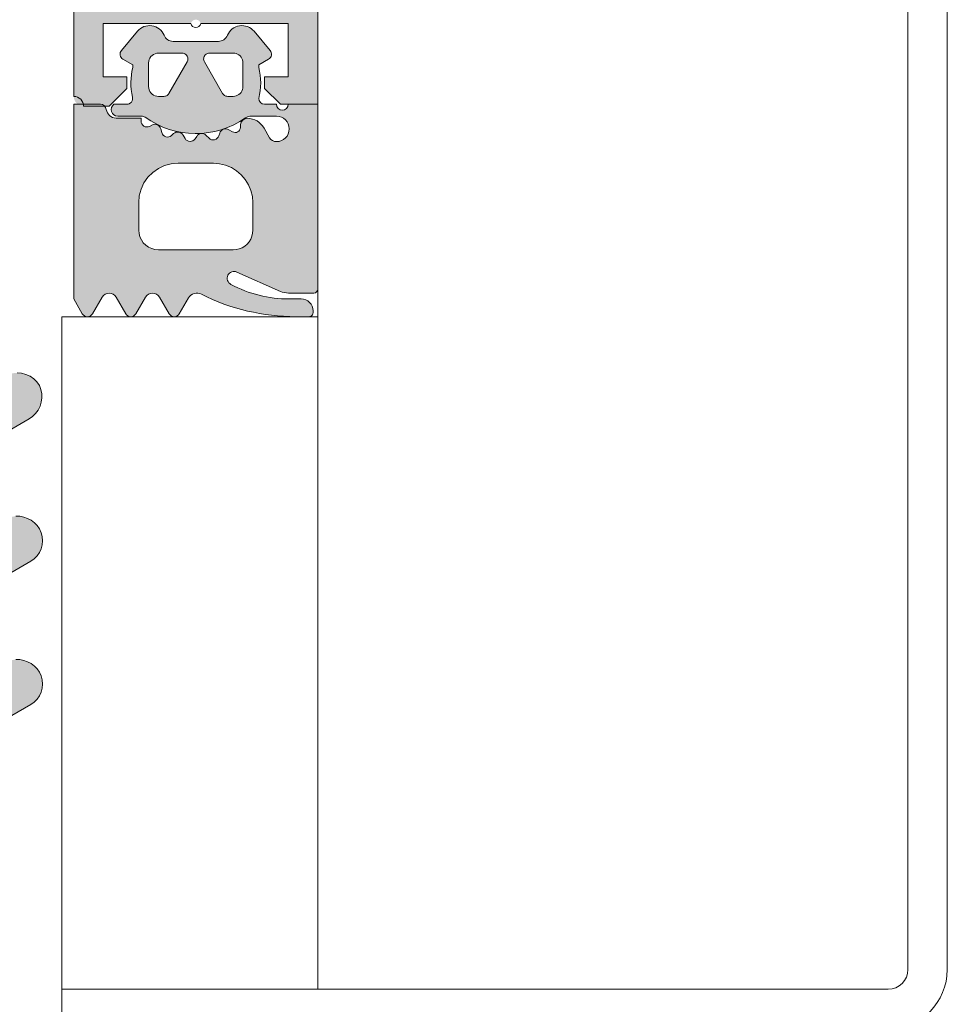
# Model space of a CAD drawing. Header units: metres. Extents: x -3.6 to 84.5, y -11 to 16.8.
# Tile 403 of 656: x 56.7808 to 56.828, y -0.1798 to -0.1297. Entities that reach past the tile are written whole.
import ezdxf

# ---------------------------------------------------------------- set-up
doc = ezdxf.new("R2010")
doc.units = ezdxf.units.M
doc.header["$MEASUREMENT"] = 0
doc.layers.add('301 - Elemente.Linie', color=7, linetype='Continuous')
doc.layers.add('302 - Elemente.Schraffur', color=7, linetype='Continuous')

msp = doc.modelspace()

# ---------------------------------------------------------------- hatches: boundary and pattern name
at = {"layer": '302 - Elemente.Schraffur', "linetype": 'Continuous', "lineweight": 5}
h = msp.add_hatch(color=7, dxfattribs=at)
h.paths.add_polyline_path([(56.745989, -0.0305), (56.745989, -0.134), (56.747889, -0.134), (56.748689, -0.1332), (56.748689, -0.1326), (56.747489, -0.1326), (56.747489, -0.1299), (56.751939, -0.1299), (56.751945, -0.129879), (56.751952, -0.129859), (56.751961, -0.129839), (56.751972, -0.12982), (56.751984, -0.129803), (56.751998, -0.129786), (56.752013, -0.12977), (56.752029, -0.129756), (56.752046, -0.129743), (56.752065, -0.129732), (56.752084, -0.129722), (56.752104, -0.129714), (56.752125, -0.129708), (56.752146, -0.129704), (56.752167, -0.129701), (56.752189, -0.1297), (56.752211, -0.129701), (56.752232, -0.129704), (56.752253, -0.129708), (56.752274, -0.129714), (56.752294, -0.129722), (56.752313, -0.129732), (56.752332, -0.129743), (56.752349, -0.129756), (56.752365, -0.12977), (56.75238, -0.129786), (56.752394, -0.129803), (56.752406, -0.12982), (56.752417, -0.129839), (56.752426, -0.129859), (56.752433, -0.129879), (56.752439, -0.1299), (56.756889, -0.1299), (56.756889, -0.1326), (56.755689, -0.1326), (56.755689, -0.1332), (56.756589, -0.1341), (56.757889, -0.1341), (56.757914, -0.134099), (56.757938, -0.134098), (56.757962, -0.134095), (56.757987, -0.13409), (56.75801, -0.134085), (56.758034, -0.134078), (56.758057, -0.134071), (56.75808, -0.134062), (56.758103, -0.134052), (56.758125, -0.134041), (56.758146, -0.134029), (56.758167, -0.134016), (56.758187, -0.134002), (56.758206, -0.133986), (56.758225, -0.13397), (56.758243, -0.133953), (56.758259, -0.133936), (56.758276, -0.133917), (56.758291, -0.133898), (56.758305, -0.133878), (56.758318, -0.133857), (56.75833, -0.133836), (56.758341, -0.133814), (56.758351, -0.133791), (56.75836, -0.133768), (56.758367, -0.133745), (56.758374, -0.133721), (56.758379, -0.133697), (56.758384, -0.133673), (56.758387, -0.133649), (56.758388, -0.133624), (56.758389, -0.1336), (56.758389, -0.1215), (56.75839, -0.121475), (56.758391, -0.121451), (56.758394, -0.121427), (56.758399, -0.121402), (56.758404, -0.121378), (56.758411, -0.121355), (56.758418, -0.121331), (56.758427, -0.121309), (56.758437, -0.121286), (56.758448, -0.121264), (56.75846, -0.121243), (56.758473, -0.121222), (56.758487, -0.121202), (56.758502, -0.121183), (56.758519, -0.121164), (56.758535, -0.121146), (56.758553, -0.121129), (56.758572, -0.121113), (56.758591, -0.121098), (56.758611, -0.121084), (56.758632, -0.121071), (56.758653, -0.121059), (56.758675, -0.121048), (56.758698, -0.121038), (56.758721, -0.121029), (56.758744, -0.121021), (56.758768, -0.121015), (56.758791, -0.12101), (56.758816, -0.121005), (56.75884, -0.121002), (56.758864, -0.121001), (56.758889, -0.121), (56.764489, -0.121), (56.764563, -0.121002), (56.764636, -0.121007), (56.764709, -0.121016), (56.764782, -0.121029), (56.764853, -0.121045), (56.764924, -0.121065), (56.764994, -0.121088), (56.765063, -0.121114), (56.76513, -0.121144), (56.765196, -0.121177), (56.76526, -0.121213), (56.765322, -0.121253), (56.765383, -0.121295), (56.765441, -0.12134), (56.765496, -0.121389), (56.76555, -0.121439), (56.7656, -0.121493), (56.765649, -0.121548), (56.765694, -0.121606), (56.765736, -0.121667), (56.765776, -0.121729), (56.765812, -0.121793), (56.765845, -0.121859), (56.765875, -0.121926), (56.765901, -0.121995), (56.765924, -0.122065), (56.765944, -0.122135), (56.76596, -0.122207), (56.765973, -0.12228), (56.765982, -0.122353), (56.765987, -0.122426), (56.765989, -0.1225), (56.765989, -0.1495), (56.76599, -0.149524), (56.765991, -0.149549), (56.765994, -0.149573), (56.765999, -0.149597), (56.766004, -0.149621), (56.766011, -0.149645), (56.766018, -0.149668), (56.766027, -0.149691), (56.766037, -0.149714), (56.766048, -0.149736), (56.76606, -0.149757), (56.766073, -0.149778), (56.766087, -0.149798), (56.766102, -0.149817), (56.766119, -0.149836), (56.766135, -0.149853), (56.766153, -0.14987), (56.766172, -0.149886), (56.766191, -0.149902), (56.766211, -0.149916), (56.766232, -0.149929), (56.766253, -0.149941), (56.766275, -0.149952), (56.766298, -0.149962), (56.766321, -0.149971), (56.766344, -0.149978), (56.766368, -0.149985), (56.766391, -0.14999), (56.766416, -0.149995), (56.76644, -0.149998), (56.766464, -0.149999), (56.766489, -0.15), (56.767489, -0.15), (56.767538, -0.149999), (56.767587, -0.149995), (56.767636, -0.149989), (56.767684, -0.149981), (56.767732, -0.14997), (56.767779, -0.149957), (56.767826, -0.149941), (56.767872, -0.149924), (56.767917, -0.149904), (56.76796, -0.149882), (56.768003, -0.149858), (56.768045, -0.149831), (56.768085, -0.149803), (56.768123, -0.149773), (56.768161, -0.149741), (56.768196, -0.149707), (56.76823, -0.149671), (56.768262, -0.149634), (56.768292, -0.149596), (56.76832, -0.149556), (56.768347, -0.149514), (56.768371, -0.149471), (56.768393, -0.149427), (56.768413, -0.149383), (56.768431, -0.149337), (56.768446, -0.14929), (56.768459, -0.149243), (56.76847, -0.149195), (56.768478, -0.149147), (56.768484, -0.149098), (56.768488, -0.149049), (56.768489, -0.149), (56.768489, -0.1481), (56.768989, -0.147811), (56.768989, -0.146589), (56.768489, -0.1463), (56.768989, -0.146011), (56.768989, -0.144789), (56.768489, -0.1445), (56.768989, -0.144211), (56.768989, -0.142989), (56.768489, -0.1427), (56.768989, -0.142411), (56.768989, -0.141189), (56.768489, -0.1409), (56.768989, -0.140611), (56.768989, -0.139389), (56.768489, -0.1391), (56.768989, -0.138811), (56.768989, -0.137589), (56.768489, -0.1373), (56.768989, -0.137011), (56.768989, -0.135789), (56.768489, -0.1355), (56.768989, -0.135211), (56.768989, -0.134164), (56.770123, -0.1322), (56.770158, -0.132144), (56.770196, -0.132091), (56.770237, -0.132041), (56.770282, -0.131993), (56.77033, -0.131948), (56.77038, -0.131907), (56.770433, -0.131868), (56.770489, -0.131834), (56.770547, -0.131803), (56.770606, -0.131776), (56.770668, -0.131753), (56.77073, -0.131734), (56.770794, -0.131719), (56.770858, -0.131708), (56.770924, -0.131702), (56.770989, -0.1317), (56.771054, -0.131702), (56.77112, -0.131708), (56.771184, -0.131719), (56.771248, -0.131734), (56.77131, -0.131753), (56.771372, -0.131776), (56.771431, -0.131803), (56.771489, -0.131834), (56.771545, -0.131868), (56.771598, -0.131907), (56.771648, -0.131948), (56.771696, -0.131993), (56.771741, -0.132041), (56.771782, -0.132091), (56.77182, -0.132144), (56.771855, -0.1322), (56.772989, -0.134164), (56.772989, -0.136111), (56.773489, -0.1364), (56.772989, -0.136689), (56.772989, -0.137911), (56.773489, -0.1382), (56.772989, -0.138489), (56.772989, -0.139711), (56.773489, -0.14), (56.772989, -0.140289), (56.772989, -0.141511), (56.773489, -0.1418), (56.772989, -0.142089), (56.772989, -0.143311), (56.773489, -0.1436), (56.772989, -0.143889), (56.772989, -0.145111), (56.773489, -0.1454), (56.772989, -0.145689), (56.772989, -0.146911), (56.773489, -0.1472), (56.772989, -0.147489), (56.772989, -0.148711), (56.773489, -0.149), (56.77349, -0.149049), (56.773494, -0.149098), (56.7735, -0.149147), (56.773508, -0.149195), (56.773519, -0.149243), (56.773532, -0.14929), (56.773547, -0.149337), (56.773565, -0.149383), (56.773585, -0.149427), (56.773607, -0.149471), (56.773631, -0.149514), (56.773658, -0.149556), (56.773686, -0.149596), (56.773716, -0.149634), (56.773748, -0.149671), (56.773782, -0.149707), (56.773817, -0.149741), (56.773855, -0.149773), (56.773893, -0.149803), (56.773933, -0.149831), (56.773975, -0.149858), (56.774018, -0.149882), (56.774061, -0.149904), (56.774106, -0.149924), (56.774152, -0.149941), (56.774199, -0.149957), (56.774246, -0.14997), (56.774294, -0.149981), (56.774342, -0.149989), (56.774391, -0.149995), (56.77444, -0.149999), (56.774489, -0.15), (56.775489, -0.15), (56.775514, -0.149999), (56.775538, -0.149998), (56.775562, -0.149995), (56.775587, -0.14999), (56.77561, -0.149985), (56.775634, -0.149978), (56.775657, -0.149971), (56.77568, -0.149962), (56.775703, -0.149952), (56.775725, -0.149941), (56.775746, -0.149929), (56.775767, -0.149916), (56.775787, -0.149902), (56.775806, -0.149886), (56.775825, -0.14987), (56.775843, -0.149853), (56.775859, -0.149836), (56.775875, -0.149817), (56.775891, -0.149798), (56.775905, -0.149778), (56.775918, -0.149757), (56.77593, -0.149736), (56.775941, -0.149714), (56.775951, -0.149691), (56.77596, -0.149668), (56.775967, -0.149645), (56.775974, -0.149621), (56.775979, -0.149597), (56.775984, -0.149573), (56.775987, -0.149549), (56.775988, -0.149524), (56.775989, -0.1495), (56.775989, -0.1225), (56.775991, -0.122426), (56.775996, -0.122353), (56.776005, -0.12228), (56.776018, -0.122207), (56.776034, -0.122135), (56.776054, -0.122065), (56.776077, -0.121995), (56.776103, -0.121926), (56.776133, -0.121859), (56.776166, -0.121793), (56.776202, -0.121729), (56.776242, -0.121667), (56.776284, -0.121606), (56.776329, -0.121548), (56.776378, -0.121493), (56.776428, -0.121439), (56.776482, -0.121389), (56.776537, -0.12134), (56.776595, -0.121295), (56.776656, -0.121253), (56.776718, -0.121213), (56.776782, -0.121177), (56.776848, -0.121144), (56.776915, -0.121114), (56.776984, -0.121088), (56.777054, -0.121065), (56.777125, -0.121045), (56.777196, -0.121029), (56.777269, -0.121016), (56.777342, -0.121007), (56.777415, -0.121002), (56.777489, -0.121), (56.783089, -0.121), (56.783114, -0.121001), (56.783138, -0.121002), (56.783162, -0.121005), (56.783187, -0.12101), (56.78321, -0.121015), (56.783234, -0.121021), (56.783257, -0.121029), (56.78328, -0.121038), (56.783303, -0.121048), (56.783325, -0.121059), (56.783346, -0.121071), (56.783367, -0.121084), (56.783387, -0.121098), (56.783406, -0.121113), (56.783425, -0.121129), (56.783443, -0.121146), (56.783459, -0.121164), (56.783475, -0.121183), (56.783491, -0.121202), (56.783505, -0.121222), (56.783518, -0.121243), (56.78353, -0.121264), (56.783541, -0.121286), (56.783551, -0.121309), (56.78356, -0.121331), (56.783567, -0.121355), (56.783574, -0.121378), (56.783579, -0.121402), (56.783584, -0.121427), (56.783587, -0.121451), (56.783588, -0.121475), (56.783589, -0.1215), (56.783589, -0.1336), (56.78359, -0.133624), (56.783591, -0.133649), (56.783594, -0.133673), (56.783599, -0.133697), (56.783604, -0.133721), (56.783611, -0.133745), (56.783618, -0.133768), (56.783627, -0.133791), (56.783637, -0.133814), (56.783648, -0.133836), (56.78366, -0.133857), (56.783673, -0.133878), (56.783687, -0.133898), (56.783702, -0.133917), (56.783719, -0.133936), (56.783735, -0.133953), (56.783753, -0.13397), (56.783772, -0.133986), (56.783791, -0.134002), (56.783811, -0.134016), (56.783832, -0.134029), (56.783853, -0.134041), (56.783875, -0.134052), (56.783898, -0.134062), (56.783921, -0.134071), (56.783944, -0.134078), (56.783968, -0.134085), (56.783991, -0.13409), (56.784016, -0.134095), (56.78404, -0.134098), (56.784064, -0.134099), (56.784089, -0.1341), (56.785389, -0.1341), (56.786289, -0.1332), (56.786289, -0.1326), (56.785089, -0.1326), (56.785089, -0.1299), (56.789539, -0.1299), (56.789545, -0.129879), (56.789552, -0.129859), (56.789561, -0.129839), (56.789572, -0.12982), (56.789584, -0.129803), (56.789598, -0.129786), (56.789613, -0.12977), (56.789629, -0.129756), (56.789646, -0.129743), (56.789665, -0.129732), (56.789684, -0.129722), (56.789704, -0.129714), (56.789725, -0.129708), (56.789746, -0.129704), (56.789767, -0.129701), (56.789789, -0.1297), (56.789811, -0.129701), (56.789832, -0.129704), (56.789853, -0.129708), (56.789874, -0.129714), (56.789894, -0.129722), (56.789913, -0.129732), (56.789932, -0.129743), (56.789949, -0.129756), (56.789965, -0.12977), (56.78998, -0.129786), (56.789994, -0.129803), (56.790006, -0.12982), (56.790017, -0.129839), (56.790026, -0.129859), (56.790033, -0.129879), (56.790039, -0.1299), (56.794489, -0.1299), (56.794489, -0.1326), (56.793289, -0.1326), (56.793289, -0.1332), (56.794089, -0.134), (56.795989, -0.134), (56.795989, -0.0305), (56.795987, -0.030426), (56.795982, -0.030353), (56.795973, -0.03028), (56.79596, -0.030207), (56.795944, -0.030135), (56.795924, -0.030065), (56.795901, -0.029995), (56.795875, -0.029926), (56.795845, -0.029859), (56.795812, -0.029793), (56.795776, -0.029729), (56.795736, -0.029667), (56.795694, -0.029606), (56.795649, -0.029548), (56.7956, -0.029493), (56.79555, -0.029439), (56.795496, -0.029389), (56.795441, -0.02934), (56.795383, -0.029295), (56.795322, -0.029253), (56.79526, -0.029213), (56.795196, -0.029177), (56.79513, -0.029144), (56.795063, -0.029114), (56.794994, -0.029088), (56.794924, -0.029065), (56.794853, -0.029045), (56.794782, -0.029029), (56.794709, -0.029016), (56.794636, -0.029007), (56.794563, -0.029002), (56.794489, -0.029), (56.747489, -0.029), (56.747415, -0.029002), (56.747342, -0.029007), (56.747269, -0.029016), (56.747196, -0.029029), (56.747125, -0.029045), (56.747054, -0.029065), (56.746984, -0.029088), (56.746915, -0.029114), (56.746848, -0.029144), (56.746782, -0.029177), (56.746718, -0.029213), (56.746656, -0.029253), (56.746595, -0.029295), (56.746537, -0.02934), (56.746482, -0.029389), (56.746428, -0.029439), (56.746378, -0.029493), (56.746329, -0.029548), (56.746284, -0.029606), (56.746242, -0.029667), (56.746202, -0.029729), (56.746166, -0.029793), (56.746133, -0.029859), (56.746103, -0.029926), (56.746077, -0.029995), (56.746054, -0.030065), (56.746034, -0.030135), (56.746018, -0.030207), (56.746005, -0.03028), (56.745996, -0.030353), (56.745991, -0.030426)])
h.paths.add_polyline_path([(56.747489, -0.121), (56.751939, -0.121), (56.751952, -0.120959), (56.751972, -0.12092), (56.751998, -0.120886), (56.752029, -0.120856), (56.752065, -0.120832), (56.752104, -0.120814), (56.752146, -0.120804), (56.752189, -0.1208), (56.752232, -0.120804), (56.752274, -0.120814), (56.752313, -0.120832), (56.752349, -0.120856), (56.75238, -0.120886), (56.752406, -0.12092), (56.752426, -0.120959), (56.752439, -0.121), (56.756889, -0.121), (56.756889, -0.1267), (56.755689, -0.1267), (56.755689, -0.1273), (56.756335, -0.127946), (56.756389, -0.128009), (56.756431, -0.12808), (56.756461, -0.128157), (56.756478, -0.128238), (56.756481, -0.128321), (56.756471, -0.128403), (56.756448, -0.128482), (56.756411, -0.128556), (56.756363, -0.128623), (56.756305, -0.128681), (56.756238, -0.128729), (56.756164, -0.128766), (56.756084, -0.128789), (56.756003, -0.1288), (56.75592, -0.128796), (56.755839, -0.128779), (56.755762, -0.128749), (56.755691, -0.128707), (56.755628, -0.128653), (56.754568, -0.127593), (56.754448, -0.127491), (56.754315, -0.127409), (56.75417, -0.127349), (56.754017, -0.127312), (56.753861, -0.1273), (56.750517, -0.1273), (56.750361, -0.127312), (56.750208, -0.127349), (56.750063, -0.127409), (56.74993, -0.127491), (56.74981, -0.127593), (56.74875, -0.128653), (56.748687, -0.128707), (56.748616, -0.128749), (56.748539, -0.128779), (56.748458, -0.128796), (56.748375, -0.1288), (56.748293, -0.128789), (56.748214, -0.128766), (56.74814, -0.128729), (56.748073, -0.128681), (56.748015, -0.128623), (56.747967, -0.128556), (56.74793, -0.128482), (56.747907, -0.128403), (56.747897, -0.128321), (56.7479, -0.128238), (56.747917, -0.128157), (56.747947, -0.12808), (56.747989, -0.128009), (56.748043, -0.127946), (56.748689, -0.1273), (56.748689, -0.1267), (56.747489, -0.1267)], flags=0)
h.paths.add_polyline_path([(56.793889, -0.1187), (56.748089, -0.1187), (56.748089, -0.0348), (56.793889, -0.0348)], flags=0)
h.paths.add_polyline_path([(56.767789, -0.1289), (56.767789, -0.1215), (56.767795, -0.121422), (56.767813, -0.121345), (56.767843, -0.121273), (56.767884, -0.121206), (56.767935, -0.121146), (56.767995, -0.121095), (56.768062, -0.121054), (56.768134, -0.121024), (56.768211, -0.121006), (56.768289, -0.121), (56.773689, -0.121), (56.773767, -0.121006), (56.773844, -0.121024), (56.773916, -0.121054), (56.773983, -0.121095), (56.774043, -0.121146), (56.774094, -0.121206), (56.774134, -0.121273), (56.774165, -0.121345), (56.774183, -0.121422), (56.774189, -0.1215), (56.774189, -0.1289), (56.774183, -0.128978), (56.774165, -0.129054), (56.774134, -0.129127), (56.774094, -0.129194), (56.774043, -0.129253), (56.773983, -0.129304), (56.773916, -0.129345), (56.773844, -0.129375), (56.773767, -0.129394), (56.773689, -0.1294), (56.768289, -0.1294), (56.768211, -0.129394), (56.768134, -0.129375), (56.768062, -0.129345), (56.767995, -0.129304), (56.767935, -0.129253), (56.767884, -0.129194), (56.767843, -0.129127), (56.767813, -0.129054), (56.767795, -0.128978)], flags=0)
h.paths.add_polyline_path([(56.785089, -0.1267), (56.785089, -0.121), (56.789539, -0.121), (56.789552, -0.120959), (56.789572, -0.12092), (56.789598, -0.120886), (56.789629, -0.120856), (56.789665, -0.120832), (56.789704, -0.120814), (56.789746, -0.120804), (56.789789, -0.1208), (56.789832, -0.120804), (56.789874, -0.120814), (56.789913, -0.120832), (56.789949, -0.120856), (56.78998, -0.120886), (56.790006, -0.12092), (56.790026, -0.120959), (56.790039, -0.121), (56.794489, -0.121), (56.794489, -0.1267), (56.793289, -0.1267), (56.793289, -0.1273), (56.793935, -0.127946), (56.793989, -0.128009), (56.794031, -0.12808), (56.794061, -0.128157), (56.794078, -0.128238), (56.794081, -0.128321), (56.794071, -0.128403), (56.794048, -0.128482), (56.794011, -0.128556), (56.793963, -0.128623), (56.793905, -0.128681), (56.793838, -0.128729), (56.793764, -0.128766), (56.793684, -0.128789), (56.793603, -0.1288), (56.79352, -0.128796), (56.793439, -0.128779), (56.793362, -0.128749), (56.793291, -0.128707), (56.793228, -0.128653), (56.792168, -0.127593), (56.792048, -0.127491), (56.791915, -0.127409), (56.79177, -0.127349), (56.791617, -0.127312), (56.791461, -0.1273), (56.788117, -0.1273), (56.787961, -0.127312), (56.787808, -0.127349), (56.787663, -0.127409), (56.78753, -0.127491), (56.78741, -0.127593), (56.78635, -0.128653), (56.786287, -0.128707), (56.786216, -0.128749), (56.786139, -0.128779), (56.786058, -0.128796), (56.785975, -0.1288), (56.785893, -0.128789), (56.785814, -0.128766), (56.78574, -0.128729), (56.785673, -0.128681), (56.785615, -0.128623), (56.785567, -0.128556), (56.78553, -0.128482), (56.785507, -0.128403), (56.785497, -0.128321), (56.7855, -0.128238), (56.785517, -0.128157), (56.785547, -0.12808), (56.785589, -0.128009), (56.785643, -0.127946), (56.786289, -0.1273), (56.786289, -0.1267)], flags=0)
h = msp.add_hatch(color=7, dxfattribs=at)
h.paths.add_polyline_path([(56.783589, -0.134001), (56.783589, -0.143901), (56.784022, -0.144651, 0.577392), (56.784542, -0.144651), (56.78503, -0.143806, -0.577289), (56.78574, -0.143806), (56.786228, -0.144651, 0.577392), (56.786747, -0.144651), (56.787235, -0.143806, -0.577368), (56.787945, -0.143806), (56.788433, -0.144651, 0.577392), (56.788953, -0.144651), (56.789415, -0.14385, -0.388148), (56.790078, -0.143663, 0.116852), (56.794879, -0.1448), (56.795549, -0.1448, 0.414524), (56.795749, -0.1446), (56.795749, -0.1445, 0.414329), (56.795149, -0.1439), (56.794539, -0.1439, -0.123102), (56.791574, -0.143159, -0.965045), (56.791881, -0.142531), (56.79409, -0.143514, 0.105057), (56.794497, -0.1436), (56.795789, -0.1436, 0.414151), (56.795989, -0.1434), (56.795989, -0.134001), (56.794489, -0.134001, -1), (56.793889, -0.134001), (56.793284, -0.134001, -0.409499), (56.792989, -0.133701, 0.127235), (56.792989, -0.132128), (56.792989, -0.132001), (56.793489, -0.131712, 0.466227), (56.793569, -0.131259), (56.792752, -0.130286, 0.562251), (56.791401, -0.130493, -0.302762), (56.79094, -0.130801), (56.788638, -0.130801, -0.302777), (56.788177, -0.130493, 0.562174), (56.786826, -0.130286), (56.786009, -0.131259, 0.466377), (56.786089, -0.131712), (56.786589, -0.132001), (56.786589, -0.132128, 0.12137), (56.786572, -0.133632, -0.483406), (56.78628, -0.134001), (56.785629, -0.134001, 0.732626), (56.785819, -0.134601), (56.787037, -0.134601, -0.157674), (56.787213, -0.134657, 0.319713), (56.792318, -0.134691, -0.154263), (56.792605, -0.134601), (56.793889, -0.134601, -1), (56.793889, -0.135901, -0.267979), (56.793543, -0.135701), (56.793261, -0.135213, 0.264074), (56.79241, -0.134713, 0.403109), (56.792067, -0.135034), (56.792059, -0.135178, -0.55988), (56.791651, -0.135399), (56.791465, -0.135292, 0.47692), (56.791007, -0.135468), (56.790962, -0.135605, -0.560029), (56.790465, -0.135724), (56.790323, -0.135583, 0.47708), (56.789835, -0.135634), (56.789756, -0.135755, -0.560017), (56.789245, -0.135742), (56.789145, -0.135568, 0.476948), (56.78866, -0.135492), (56.788553, -0.135588, -0.560069), (56.788062, -0.135443), (56.788009, -0.135243, 0.476951), (56.787583, -0.135053), (56.787445, -0.135123, -0.559911), (56.787009, -0.134856), (56.787009, -0.134701), (56.785737, -0.134701, -0.378044), (56.785241, -0.134263, 0.377911), (56.784943, -0.134001)])
h.paths.add_polyline_path([(56.786889, -0.140401), (56.786889, -0.139001), (56.786891, -0.138903), (56.786899, -0.138805), (56.786911, -0.138707), (56.786927, -0.13861), (56.786949, -0.138515), (56.786975, -0.13842), (56.787006, -0.138327), (56.787041, -0.138235), (56.787081, -0.138146), (56.787125, -0.138058), (56.787174, -0.137972), (56.787226, -0.13789), (56.787283, -0.137809), (56.787343, -0.137732), (56.787407, -0.137658), (56.787475, -0.137586), (56.787546, -0.137519), (56.78762, -0.137455), (56.787698, -0.137394), (56.787778, -0.137338), (56.787861, -0.137285), (56.787946, -0.137237), (56.788034, -0.137193), (56.788124, -0.137153), (56.788215, -0.137118), (56.788308, -0.137087), (56.788403, -0.137061), (56.788499, -0.137039), (56.788596, -0.137022), (56.788693, -0.13701), (56.788791, -0.137003), (56.788889, -0.137001), (56.790689, -0.137001), (56.790787, -0.137003), (56.790885, -0.13701), (56.790982, -0.137022), (56.791079, -0.137039), (56.791175, -0.137061), (56.79127, -0.137087), (56.791363, -0.137118), (56.791454, -0.137153), (56.791544, -0.137193), (56.791632, -0.137237), (56.791717, -0.137285), (56.7918, -0.137338), (56.79188, -0.137394), (56.791958, -0.137455), (56.792032, -0.137519), (56.792103, -0.137586), (56.792171, -0.137658), (56.792235, -0.137732), (56.792295, -0.137809), (56.792352, -0.137889), (56.792404, -0.137972), (56.792453, -0.138058), (56.792497, -0.138146), (56.792537, -0.138235), (56.792572, -0.138327), (56.792603, -0.13842), (56.792629, -0.138515), (56.792651, -0.13861), (56.792667, -0.138707), (56.792679, -0.138805), (56.792687, -0.138903), (56.792689, -0.139001), (56.792689, -0.140401), (56.792688, -0.14045), (56.792684, -0.140499), (56.792678, -0.140547), (56.79267, -0.140596), (56.792659, -0.140644), (56.792646, -0.140691), (56.792631, -0.140738), (56.792613, -0.140783), (56.792593, -0.140828), (56.792571, -0.140872), (56.792547, -0.140915), (56.792521, -0.140956), (56.792492, -0.140996), (56.792462, -0.141035), (56.79243, -0.141072), (56.792396, -0.141108), (56.792361, -0.141142), (56.792323, -0.141174), (56.792285, -0.141204), (56.792245, -0.141232), (56.792203, -0.141258), (56.79216, -0.141283), (56.792117, -0.141305), (56.792072, -0.141325), (56.792026, -0.141342), (56.791979, -0.141358), (56.791932, -0.141371), (56.791884, -0.141381), (56.791836, -0.14139), (56.791787, -0.141396), (56.791738, -0.141399), (56.791689, -0.141401), (56.787889, -0.141401), (56.78784, -0.141399), (56.787791, -0.141396), (56.787742, -0.14139), (56.787694, -0.141381), (56.787646, -0.141371), (56.787599, -0.141358), (56.787552, -0.141342), (56.787506, -0.141325), (56.787461, -0.141305), (56.787418, -0.141283), (56.787375, -0.141258), (56.787333, -0.141232), (56.787293, -0.141204), (56.787255, -0.141174), (56.787217, -0.141142), (56.787182, -0.141108), (56.787148, -0.141072), (56.787116, -0.141035), (56.787086, -0.140996), (56.787058, -0.140956), (56.787031, -0.140915), (56.787007, -0.140872), (56.786985, -0.140828), (56.786965, -0.140783), (56.786947, -0.140738), (56.786932, -0.140691), (56.786919, -0.140644), (56.786908, -0.140596), (56.7869, -0.140547), (56.786894, -0.140499), (56.78689, -0.14045)], flags=0)
h.paths.add_polyline_path([(56.787389, -0.1331), (56.787389, -0.1319), (56.78739, -0.131875), (56.787391, -0.131851), (56.787394, -0.131827), (56.787399, -0.131802), (56.787404, -0.131778), (56.787411, -0.131755), (56.787418, -0.131731), (56.787427, -0.131709), (56.787437, -0.131686), (56.787448, -0.131664), (56.78746, -0.131643), (56.787473, -0.131622), (56.787487, -0.131602), (56.787502, -0.131583), (56.787519, -0.131564), (56.787535, -0.131546), (56.787553, -0.131529), (56.787572, -0.131513), (56.787591, -0.131498), (56.787611, -0.131484), (56.787632, -0.131471), (56.787653, -0.131459), (56.787675, -0.131448), (56.787698, -0.131438), (56.787721, -0.131429), (56.787744, -0.131421), (56.787767, -0.131415), (56.787791, -0.13141), (56.787816, -0.131405), (56.78784, -0.131402), (56.787864, -0.131401), (56.787889, -0.1314), (56.789089, -0.1314), (56.789109, -0.131401), (56.789128, -0.131402), (56.789147, -0.131406), (56.789167, -0.13141), (56.789185, -0.131416), (56.789204, -0.131423), (56.789222, -0.131431), (56.789239, -0.13144), (56.789256, -0.13145), (56.789272, -0.131462), (56.789287, -0.131474), (56.789301, -0.131488), (56.789315, -0.131502), (56.789327, -0.131517), (56.789338, -0.131533), (56.789349, -0.13155), (56.789358, -0.131567), (56.789366, -0.131585), (56.789373, -0.131603), (56.789379, -0.131622), (56.789383, -0.131641), (56.789386, -0.131661), (56.789388, -0.13168), (56.789389, -0.1317), (56.789388, -0.13172), (56.789386, -0.131739), (56.789383, -0.131758), (56.789379, -0.131778), (56.789373, -0.131796), (56.789366, -0.131815), (56.789358, -0.131833), (56.789349, -0.13185), (56.78842, -0.133458), (56.788409, -0.133475), (56.788397, -0.13349), (56.788384, -0.133505), (56.78837, -0.133519), (56.788356, -0.133532), (56.78834, -0.133544), (56.788324, -0.133555), (56.788307, -0.133565), (56.788289, -0.133573), (56.788271, -0.133581), (56.788252, -0.133587), (56.788233, -0.133592), (56.788214, -0.133596), (56.788195, -0.133598), (56.788175, -0.1336), (56.787889, -0.1336), (56.787864, -0.133599), (56.78784, -0.133598), (56.787816, -0.133595), (56.787791, -0.13359), (56.787767, -0.133585), (56.787744, -0.133578), (56.787721, -0.133571), (56.787698, -0.133562), (56.787675, -0.133552), (56.787653, -0.133541), (56.787632, -0.133529), (56.787611, -0.133516), (56.787591, -0.133502), (56.787572, -0.133486), (56.787553, -0.13347), (56.787535, -0.133453), (56.787519, -0.133436), (56.787502, -0.133417), (56.787487, -0.133398), (56.787473, -0.133378), (56.78746, -0.133357), (56.787448, -0.133336), (56.787437, -0.133314), (56.787427, -0.133291), (56.787418, -0.133268), (56.787411, -0.133245), (56.787404, -0.133221), (56.787399, -0.133197), (56.787394, -0.133173), (56.787391, -0.133149), (56.78739, -0.133124)], flags=0)
h.paths.add_polyline_path([(56.79019, -0.13172), (56.790189, -0.1317), (56.79019, -0.13168), (56.790192, -0.131661), (56.790195, -0.131641), (56.790199, -0.131622), (56.790205, -0.131603), (56.790212, -0.131585), (56.79022, -0.131567), (56.790229, -0.13155), (56.79024, -0.131533), (56.790251, -0.131517), (56.790263, -0.131502), (56.790277, -0.131488), (56.790291, -0.131474), (56.790306, -0.131462), (56.790322, -0.13145), (56.790339, -0.13144), (56.790356, -0.131431), (56.790374, -0.131423), (56.790393, -0.131416), (56.790411, -0.13141), (56.79043, -0.131406), (56.79045, -0.131402), (56.790469, -0.131401), (56.790489, -0.1314), (56.791689, -0.1314), (56.791713, -0.131401), (56.791738, -0.131402), (56.791762, -0.131405), (56.791786, -0.13141), (56.79181, -0.131415), (56.791834, -0.131421), (56.791857, -0.131429), (56.79188, -0.131438), (56.791903, -0.131448), (56.791925, -0.131459), (56.791946, -0.131471), (56.791967, -0.131484), (56.791987, -0.131498), (56.792006, -0.131513), (56.792025, -0.131529), (56.792043, -0.131546), (56.792059, -0.131564), (56.792075, -0.131583), (56.792091, -0.131602), (56.792105, -0.131622), (56.792118, -0.131643), (56.79213, -0.131664), (56.792141, -0.131686), (56.792151, -0.131709), (56.79216, -0.131731), (56.792167, -0.131755), (56.792174, -0.131778), (56.792179, -0.131802), (56.792184, -0.131827), (56.792187, -0.131851), (56.792188, -0.131875), (56.792189, -0.1319), (56.792189, -0.1331), (56.792188, -0.133124), (56.792187, -0.133149), (56.792184, -0.133173), (56.792179, -0.133197), (56.792174, -0.133221), (56.792167, -0.133245), (56.79216, -0.133268), (56.792151, -0.133291), (56.792141, -0.133314), (56.79213, -0.133336), (56.792118, -0.133357), (56.792105, -0.133378), (56.792091, -0.133398), (56.792075, -0.133417), (56.792059, -0.133436), (56.792043, -0.133454), (56.792025, -0.13347), (56.792006, -0.133486), (56.791987, -0.133502), (56.791967, -0.133516), (56.791946, -0.133529), (56.791925, -0.133541), (56.791903, -0.133552), (56.79188, -0.133562), (56.791857, -0.133571), (56.791834, -0.133578), (56.79181, -0.133585), (56.791786, -0.13359), (56.791762, -0.133595), (56.791738, -0.133598), (56.791713, -0.133599), (56.791689, -0.1336), (56.791403, -0.1336), (56.791383, -0.133598), (56.791364, -0.133596), (56.791345, -0.133592), (56.791326, -0.133587), (56.791307, -0.133581), (56.791289, -0.133573), (56.791271, -0.133565), (56.791254, -0.133555), (56.791238, -0.133544), (56.791222, -0.133532), (56.791208, -0.133519), (56.791194, -0.133505), (56.791181, -0.13349), (56.791169, -0.133475), (56.791158, -0.133458), (56.790229, -0.13185), (56.79022, -0.131833), (56.790212, -0.131815), (56.790205, -0.131796), (56.790199, -0.131778), (56.790195, -0.131758), (56.790192, -0.131739)], flags=0)
msp.add_hatch(color=7, dxfattribs=at).paths.add_polyline_path([(56.781317, -0.149994), (56.781494, -0.149871), (56.781648, -0.149721), (56.781775, -0.149547), (56.781872, -0.149354), (56.781936, -0.149148), (56.781965, -0.148935), (56.781958, -0.148719), (56.781916, -0.148508), (56.781839, -0.148307), (56.781709, -0.148121), (56.781549, -0.147961), (56.781363, -0.147831), (56.781158, -0.147735), (56.780939, -0.147676), (56.780713, -0.147657), (56.780488, -0.147676), (56.780269, -0.147735), (56.780063, -0.147831), (56.776639, -0.149808), (56.776568, -0.149858), (56.776506, -0.149919), (56.776456, -0.149991), (56.776419, -0.15007), (56.776397, -0.150154), (56.776389, -0.150241), (56.776389, -0.1657), (56.776395, -0.165778), (56.776414, -0.165854), (56.776444, -0.165927), (56.776485, -0.165994), (56.776536, -0.166053), (56.776595, -0.166104), (56.776662, -0.166145), (56.776735, -0.166175), (56.776811, -0.166194), (56.776889, -0.1662), (56.778355, -0.1662), (56.77842, -0.166196), (56.778485, -0.166183), (56.778547, -0.166162), (56.778605, -0.166133), (56.7814, -0.164519), (56.781571, -0.164399), (56.781719, -0.164252), (56.781839, -0.16408), (56.781928, -0.163891), (56.781982, -0.163689), (56.782, -0.16348), (56.781982, -0.163272), (56.781928, -0.16307), (56.781839, -0.16288), (56.781724, -0.162712), (56.781583, -0.162564), (56.781421, -0.16244), (56.781242, -0.162343), (56.78105, -0.162274), (56.780849, -0.162237), (56.780645, -0.162232), (56.780443, -0.162259), (56.780247, -0.162317), (56.780063, -0.162404), (56.779239, -0.16288), (56.779166, -0.162915), (56.779089, -0.162937), (56.779009, -0.162947), (56.778929, -0.162944), (56.77885, -0.162927), (56.778775, -0.162899), (56.778705, -0.162859), (56.778643, -0.162808), (56.778589, -0.162748), (56.778546, -0.16268), (56.778515, -0.162605), (56.778496, -0.162527), (56.778489, -0.162447), (56.778489, -0.159202), (56.778495, -0.159127), (56.778511, -0.159054), (56.778539, -0.158985), (56.778576, -0.15892), (56.778623, -0.158862), (56.778677, -0.158811), (56.778739, -0.158769), (56.7814, -0.157233), (56.781571, -0.157113), (56.781719, -0.156965), (56.781839, -0.156793), (56.781928, -0.156604), (56.781982, -0.156402), (56.782, -0.156193), (56.781982, -0.155985), (56.781928, -0.155783), (56.781839, -0.155593), (56.781724, -0.155425), (56.781583, -0.155277), (56.781421, -0.155153), (56.781242, -0.155056), (56.78105, -0.154988), (56.780849, -0.154951), (56.780645, -0.154945), (56.780443, -0.154972), (56.780247, -0.15503), (56.780063, -0.155118), (56.779239, -0.155593), (56.77916, -0.15563), (56.779076, -0.155653), (56.778989, -0.15566), (56.778902, -0.155653), (56.778818, -0.15563), (56.778739, -0.155593), (56.778668, -0.155543), (56.778606, -0.155482), (56.778556, -0.15541), (56.778519, -0.155331), (56.778497, -0.155247), (56.778489, -0.15516), (56.778489, -0.151915), (56.778497, -0.151828), (56.778519, -0.151744), (56.778556, -0.151665), (56.778606, -0.151594), (56.778668, -0.151532), (56.778739, -0.151482)])

# ---------------------------------------------------------------- linework, layer by layer
at = {"layer": '301 - Elemente.Linie', "color": 7, "linetype": 'Continuous', "lineweight": 5}
for p, q in [((56.825989, -0.178), (56.825989, -0.032)), ((56.825989, -0.032), (56.825989, -0.178)), ((56.827989, -0.032), (56.827989, -0.178)), ((56.795989, -0.179), (56.795989, -0.051)), ((56.795989, -0.144801), (56.782989, -0.144801)), ((56.782989, -0.144801), (56.782989, -0.179)), ((56.795989, -0.179), (56.795989, -0.144801)), ((56.782989, -0.147), (56.782989, -0.157)), ((56.782989, -0.173), (56.782989, -0.181)), ((56.782989, -0.179), (56.795989, -0.179)), ((56.782989, -0.179), (56.824989, -0.179)), ((56.782989, -0.181), (56.782989, -0.179)), ((56.824989, -0.179), (56.795989, -0.179))]:
    msp.add_line(p, q, dxfattribs=at)
msp.add_lwpolyline([(56.795989, -0.0305), (56.795989, -0.134), (56.794089, -0.134), (56.793289, -0.1332), (56.793289, -0.1326), (56.794489, -0.1326), (56.794489, -0.1299), (56.790039, -0.1299, -0.8), (56.789539, -0.1299), (56.785089, -0.1299), (56.785089, -0.1326), (56.786289, -0.1326), (56.786289, -0.1332), (56.785389, -0.1341), (56.784089, -0.1341, 0.414214), (56.783589, -0.1336), (56.783589, -0.1215, -0.414214)], format="xyb", dxfattribs=at)
for points in [[(56.795989, -0.051), (56.795989, -0.179)], [(56.778739, -0.151482), (56.781317, -0.149994), (56.781494, -0.149871), (56.781648, -0.149721), (56.781775, -0.149547), (56.781872, -0.149354), (56.781936, -0.149148), (56.781965, -0.148935), (56.781958, -0.148719), (56.781916, -0.148508), (56.781839, -0.148307), (56.781709, -0.148121), (56.781549, -0.147961), (56.781363, -0.147831), (56.781158, -0.147735), (56.780939, -0.147676), (56.780713, -0.147657)], [(56.778739, -0.158769), (56.7814, -0.157233), (56.781571, -0.157113), (56.781719, -0.156965), (56.781839, -0.156793), (56.781928, -0.156604), (56.781982, -0.156402), (56.782, -0.156193), (56.781982, -0.155985), (56.781928, -0.155783), (56.781839, -0.155593), (56.781724, -0.155425), (56.781583, -0.155277), (56.781421, -0.155153), (56.781242, -0.155056), (56.78105, -0.154988), (56.780849, -0.154951), (56.780645, -0.154945)], [(56.778605, -0.166133), (56.7814, -0.164519), (56.781571, -0.164399), (56.781719, -0.164252), (56.781839, -0.16408), (56.781928, -0.163891), (56.781982, -0.163689), (56.782, -0.16348), (56.781982, -0.163272), (56.781928, -0.16307), (56.781839, -0.16288), (56.781724, -0.162712), (56.781583, -0.162564), (56.781421, -0.16244), (56.781242, -0.162343), (56.78105, -0.162274), (56.780849, -0.162237), (56.780645, -0.162232)]]:
    msp.add_lwpolyline(points, dxfattribs=at)
msp.add_lwpolyline([(56.795989, -0.134001), (56.795989, -0.1434, -0.414151), (56.795789, -0.1436), (56.794497, -0.1436, -0.105057), (56.79409, -0.143514), (56.791881, -0.142531, 0.965045), (56.791574, -0.143159, 0.123102), (56.794539, -0.1439), (56.795149, -0.1439, -0.414329), (56.795749, -0.1445), (56.795749, -0.1446, -0.414524), (56.795549, -0.1448), (56.794879, -0.1448, -0.116852), (56.790078, -0.143663, 0.388148), (56.789415, -0.14385), (56.788953, -0.144651, -0.577392), (56.788433, -0.144651), (56.787945, -0.143806, 0.577368), (56.787235, -0.143806), (56.786747, -0.144651, -0.577392), (56.786228, -0.144651), (56.78574, -0.143806, 0.577289), (56.78503, -0.143806), (56.784542, -0.144651, -0.577392), (56.784022, -0.144651), (56.783589, -0.143901), (56.783589, -0.134001), (56.784943, -0.134001, -0.377911), (56.785241, -0.134263, 0.378044), (56.785737, -0.134701), (56.787009, -0.134701), (56.787009, -0.134856, 0.559911), (56.787445, -0.135123), (56.787583, -0.135053, -0.476951), (56.788009, -0.135243), (56.788062, -0.135443, 0.560069), (56.788553, -0.135588), (56.78866, -0.135492, -0.476948), (56.789145, -0.135568), (56.789245, -0.135742, 0.560017), (56.789756, -0.135755), (56.789835, -0.135634, -0.47708), (56.790323, -0.135583), (56.790465, -0.135724, 0.560029), (56.790962, -0.135605), (56.791007, -0.135468, -0.47692), (56.791465, -0.135292), (56.791651, -0.135399, 0.55988), (56.792059, -0.135178), (56.792067, -0.135034, -0.403109), (56.79241, -0.134713, -0.264074), (56.793261, -0.135213), (56.793543, -0.135701, 0.267979), (56.793889, -0.135901, 1), (56.793889, -0.134601), (56.792605, -0.134601, 0.154263), (56.792318, -0.134691, -0.319713), (56.787213, -0.134657, 0.157674), (56.787037, -0.134601), (56.785819, -0.134601, -0.732626), (56.785629, -0.134001), (56.78628, -0.134001, 0.483406), (56.786572, -0.133632, -0.12137), (56.786589, -0.132128), (56.786589, -0.132001), (56.786089, -0.131712, -0.466377), (56.786009, -0.131259), (56.786826, -0.130286, -0.562174), (56.788177, -0.130493, 0.302777), (56.788638, -0.130801), (56.79094, -0.130801, 0.302762), (56.791401, -0.130493, -0.562251), (56.792752, -0.130286), (56.793569, -0.131259, -0.466227), (56.793489, -0.131712), (56.792989, -0.132001), (56.792989, -0.132128, -0.127235), (56.792989, -0.133701, 0.409499), (56.793284, -0.134001), (56.793889, -0.134001, 1), (56.794489, -0.134001)], format="xyb", close=True, dxfattribs=at)
for points in [[(56.788425, -0.13345), (56.789349, -0.13185), (56.789371, -0.131803), (56.789384, -0.131752), (56.789389, -0.1317), (56.789384, -0.131648), (56.789371, -0.131597), (56.789349, -0.13155), (56.789319, -0.131507), (56.789282, -0.13147), (56.789239, -0.13144), (56.789192, -0.131418), (56.789141, -0.131404), (56.789089, -0.1314), (56.787889, -0.1314), (56.787802, -0.131408), (56.787718, -0.13143), (56.787639, -0.131467), (56.787568, -0.131517), (56.787506, -0.131579), (56.787456, -0.13165), (56.787419, -0.131729), (56.787397, -0.131813), (56.787389, -0.1319), (56.787389, -0.1331), (56.787397, -0.133187), (56.787419, -0.133271), (56.787456, -0.13335), (56.787506, -0.133421), (56.787568, -0.133483), (56.787639, -0.133533), (56.787718, -0.13357), (56.787802, -0.133592), (56.787889, -0.1336), (56.788165, -0.1336), (56.78821, -0.133597), (56.788254, -0.133587), (56.788295, -0.13357), (56.788334, -0.133548), (56.788369, -0.13352), (56.7884, -0.133487)], [(56.791153, -0.13345), (56.791178, -0.133487), (56.791209, -0.13352), (56.791244, -0.133548), (56.791283, -0.13357), (56.791324, -0.133587), (56.791368, -0.133597), (56.791413, -0.1336), (56.791689, -0.1336), (56.791767, -0.133594), (56.791843, -0.133575), (56.791916, -0.133545), (56.791983, -0.133504), (56.792043, -0.133454), (56.792093, -0.133394), (56.792134, -0.133327), (56.792164, -0.133254), (56.792183, -0.133178), (56.792189, -0.1331), (56.792189, -0.1319), (56.792183, -0.131822), (56.792164, -0.131745), (56.792134, -0.131673), (56.792093, -0.131606), (56.792043, -0.131546), (56.791983, -0.131495), (56.791916, -0.131454), (56.791843, -0.131424), (56.791767, -0.131406), (56.791689, -0.1314), (56.790489, -0.1314), (56.790441, -0.131404), (56.790394, -0.131415), (56.79035, -0.131434), (56.790309, -0.13146), (56.790273, -0.131492), (56.790242, -0.131529), (56.790218, -0.131571), (56.790201, -0.131616), (56.790191, -0.131664), (56.790189, -0.131712), (56.790195, -0.13176), (56.790208, -0.131806), (56.790229, -0.13185)], [(56.792689, -0.139001), (56.792664, -0.138688), (56.792591, -0.138383), (56.792471, -0.138093), (56.792307, -0.137825), (56.792103, -0.137586), (56.791865, -0.137383), (56.791597, -0.137219), (56.791307, -0.137099), (56.791002, -0.137025), (56.790689, -0.137001), (56.788889, -0.137001), (56.788542, -0.137031), (56.788205, -0.137121), (56.787889, -0.137269), (56.787603, -0.137469), (56.787357, -0.137715), (56.787157, -0.138001), (56.78701, -0.138317), (56.786919, -0.138653), (56.786889, -0.139001), (56.786889, -0.140401), (56.786904, -0.140574), (56.786949, -0.140743), (56.787023, -0.140901), (56.787123, -0.141043), (56.787246, -0.141167), (56.787389, -0.141267), (56.787547, -0.14134), (56.787715, -0.141385), (56.787889, -0.141401), (56.791689, -0.141401), (56.791845, -0.141388), (56.791998, -0.141352), (56.792143, -0.141292), (56.792277, -0.14121), (56.792396, -0.141108), (56.792498, -0.140988), (56.79258, -0.140855), (56.79264, -0.14071), (56.792677, -0.140557), (56.792689, -0.140401)]]:
    msp.add_lwpolyline(points, close=True, dxfattribs=at)
for radius in [0.001, 0.003, 0.001]:
    msp.add_arc((56.824989, -0.178), radius, 270, 0, dxfattribs=at)

doc.saveas('drawing.dxf')
